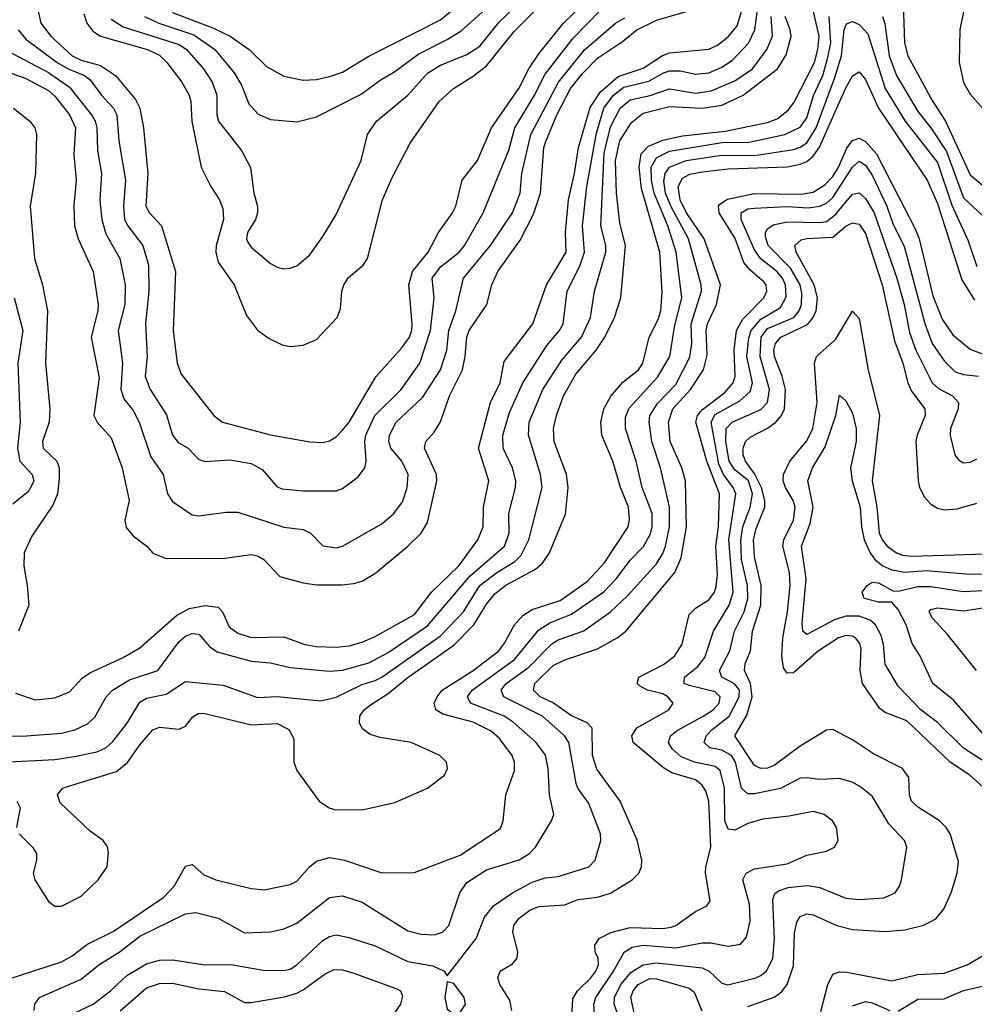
# Model space of a CAD drawing. Header units: inches. Extents: x 1308407 to 1441228, y 959628 to 1036311.
# Tile 458 of 656: x 1390942 to 1393863, y 983849 to 986861. Entities that reach past the tile are written whole.
import ezdxf

# ---------------------------------------------------------------- set-up
doc = ezdxf.new("R2010")
doc.units = ezdxf.units.IN
doc.header["$MEASUREMENT"] = 0
doc.layers.add('B3998', color=7, linetype='Continuous')

msp = doc.modelspace()

# ---------------------------------------------------------------- linework, layer by layer
at = {"layer": 'B3998', "color": 5}
for points, elevation in [([(1391222, 986862), (1391258.4, 986838.4), (1391430, 986784.9), (1391452.3, 986770), (1391504.6, 986710), (1391530.9, 986670), (1391545.8, 986630), (1391545.4, 986570), (1391550.1, 986550), (1391620.5, 986460.5), (1391648.9, 986408.9), (1391658.9, 986330), (1391670.2, 986290), (1391670.2, 986270), (1391663.5, 986250), (1391639.6, 986210), (1391635.9, 986190), (1391639.8, 986179.8), (1391650, 986164.6), (1391710, 986115.2), (1391730, 986104), (1391750, 986099), (1391770, 986100.2), (1391790, 986108.1), (1391830, 986141.5), (1391870, 986197.4), (1391910, 986264.9), (1391987.3, 986430), (1392006.8, 986510), (1392034.1, 986550), (1392130, 986629.5), (1392190, 986697.6), (1392230, 986721.1), (1392310, 986754.6), (1392350, 986779.9), (1392407.9, 986852.1), (1392621.9, 987058.1)], 3540), ([(1391410, 986882.8), (1391535.2, 986835.2), (1391585.9, 986810), (1391643.9, 986770), (1391697.5, 986717.5), (1391750, 986687.9), (1391810, 986675.9), (1391850, 986677.9), (1391890, 986686.6), (1391930, 986700.1), (1392010, 986749.2), (1392230, 986860.3), (1392420.4, 987019.6)], 3580), ([(1390976.9, 986990), (1391006.6, 986850), (1391038.1, 986810), (1391102.7, 986750), (1391130, 986736.8), (1391190, 986720.7), (1391235.9, 986690), (1391296.6, 986616.6), (1391310.1, 986590), (1391321.6, 986530), (1391334.5, 986390), (1391328.1, 986290), (1391339.3, 986270), (1391375.7, 986230), (1391418.7, 986090), (1391411.4, 985910), (1391424.4, 985810), (1391436.1, 985776.1), (1391535.9, 985650), (1391563.1, 985630), (1391710, 985591.4), (1391830, 985569.4), (1391870, 985567.5), (1391890, 985572.8), (1391910, 985584.8), (1391930, 985605.1), (1391950, 985630.1), (1392031.6, 985768.4), (1392110, 985855.6), (1392134.7, 985890), (1392142, 985910), (1392143.1, 985930), (1392132.9, 986050), (1392143.6, 986090), (1392191.9, 986150), (1392223.7, 986210), (1392266.7, 986270), (1392276.6, 986290), (1392296.4, 986370), (1392342.5, 986430), (1392385.5, 986530), (1392469.6, 986650), (1392500.1, 986710), (1392530, 986756.1), (1392605.9, 986850), (1392690, 986931.2)], 3480), ([(1391323.7, 986870), (1391368.2, 986850), (1391474.6, 986814.6), (1391539.4, 986770), (1391598, 986698), (1391620.4, 986660.4), (1391643.7, 986603.7), (1391671.7, 986571.7), (1391710, 986555.1), (1391790, 986547.9), (1391850, 986564), (1391986.7, 986633.3), (1392044.6, 986675.4), (1392090, 986701.8), (1392163.3, 986756.7), (1392250, 986799.7), (1392292.9, 986827.1), (1392450, 986967.7)], 3560), ([(1391138.1, 986878.1), (1391147.4, 986850), (1391165.7, 986825.7), (1391190, 986810), (1391333.5, 986770), (1391370, 986752.1), (1391392.5, 986730), (1391438.4, 986670), (1391460.3, 986630), (1391465.9, 986610), (1391469.1, 986549.1), (1391497.7, 986410), (1391527, 986350), (1391553.2, 986310), (1391563.4, 986283.4), (1391565.7, 986250), (1391543.1, 986170), (1391542.1, 986150), (1391550, 986118.8), (1391598, 986050), (1391635.7, 985955.7), (1391670, 985911.5), (1391705.3, 985885.3), (1391745.7, 985865.7), (1391770, 985860.9), (1391810, 985865.2), (1391850, 985882.7), (1391913.1, 985950), (1391923.7, 985976.3), (1391927.8, 986030), (1391933.5, 986050), (1391948.3, 986071.7), (1391992.7, 986110), (1392006.3, 986130), (1392052.7, 986310), (1392081.7, 986378.3), (1392136.6, 986483.4), (1392225.2, 986610), (1392269.6, 986650.4), (1392330, 986688.3), (1392370, 986719.9), (1392455.4, 986824.6), (1392570, 986940.6)], 3520), ([(1390910.1, 984670.1), (1390950, 984669.7), (1391070, 984678.6), (1391111.3, 984688.7), (1391150, 984706.7), (1391172.7, 984727.3), (1391207.4, 984790), (1391226.4, 984810), (1391278.2, 984841.8), (1391364.8, 984870), (1391430, 984958.4), (1391450, 984974.6), (1391470, 984982.9), (1391490, 984981.1), (1391523.2, 984943.2), (1391546.7, 984926.7), (1391650, 984898.8), (1391710, 984893.3), (1391770, 984879.2), (1391890, 984867.8), (1391930, 984870.8), (1392010, 984893.4), (1392070, 984925.6), (1392190, 985006.5), (1392320.2, 985159.8), (1392425.8, 985250), (1392439.6, 985290), (1392438.3, 985350), (1392459.3, 985430), (1392459.9, 985450), (1392449.9, 985490), (1392421.3, 985550), (1392420.6, 985590), (1392440.8, 985659.2), (1392481.1, 985750), (1392555.4, 985864.6), (1392594.1, 985910), (1392604.8, 985930), (1392617.4, 986030), (1392655, 986105), (1392669.7, 986150), (1392663.9, 986230), (1392677.5, 986350), (1392706.7, 986513.3), (1392728.9, 986590), (1392758.4, 986630), (1392790, 986654.4), (1392867, 986673), (1392910, 986697.5), (1392930, 986703.8), (1392964.3, 986704.3), (1393010, 986693.9), (1393050, 986697.8), (1393090, 986715.4), (1393122.8, 986737.2), (1393171.5, 986788.5), (1393191, 986830), (1393204.7, 986930)], 3360), ([(1393644.5, 986910), (1393649.2, 986790), (1393659.5, 986750), (1393733.7, 986613.7), (1393774.8, 986550), (1393850, 986386.5), (1393916.9, 986330)], 3280), ([(1390830, 986728.5), (1390961.1, 986681.1), (1391030, 986644.3), (1391050, 986626.4), (1391095.1, 986570), (1391113.2, 986530), (1391108.1, 986448.1), (1391114.8, 986370), (1391107.5, 986292.5), (1391109.7, 986229.7), (1391120.8, 986190), (1391166.9, 986090), (1391182.4, 985990), (1391181.9, 985970), (1391161.2, 985890), (1391185.4, 985765.4), (1391168.9, 985650), (1391179.1, 985630), (1391222.1, 985582.1), (1391255.9, 985490), (1391276.8, 985390), (1391264.2, 985330), (1391267.9, 985307.9), (1391290, 985281.7), (1391331.3, 985250), (1391350, 985229.2), (1391390, 985212.8), (1391570, 985213.3), (1391650, 985224.4), (1391670, 985221), (1391689.7, 985209.7), (1391737.8, 985157.8), (1391810, 985137.8), (1391850, 985131.7), (1391927.9, 985132.1), (1391964.3, 985135.7), (1391990, 985143.6), (1392031.5, 985168.5), (1392130, 985250.8), (1392170.5, 985290), (1392190, 985322.8), (1392218.7, 985450), (1392217, 985470), (1392181.2, 985550), (1392184.9, 985570), (1392210, 985599), (1392230, 985631.1), (1392257.2, 985710), (1392296.8, 985790), (1392305.4, 985830), (1392309.9, 985890), (1392317.1, 985910), (1392371.2, 985990), (1392386.4, 986050), (1392404.9, 986090), (1392473.4, 986186.6), (1392514, 986266), (1392535.1, 986330), (1392546.2, 986470), (1392551.4, 986488.6), (1392585.6, 986570), (1392627.2, 986650), (1392663.6, 986696.4), (1392710, 986743), (1392786.1, 986793.9), (1392830.4, 986830), (1392890, 986859.6), (1393007.1, 986892.9)], 3420), ([(1390910, 983926.9), (1391070, 983978.7), (1391102.9, 983997.1), (1391150, 984032.9), (1391228.7, 984071.3), (1391383.3, 984176.7), (1391415.3, 984210), (1391450, 984271.8), (1391470, 984276.5), (1391505.4, 984245.4), (1391542, 984230), (1391650, 984203.1), (1391690, 984199.5), (1391770, 984215.1), (1391790, 984226), (1391829.3, 984270), (1391850, 984286.4), (1391890, 984297.6), (1391936.4, 984290), (1392050, 984250.8), (1392150, 984252), (1392290, 984305.3), (1392413.3, 984386.7), (1392421, 984410), (1392429.2, 984490), (1392456.3, 984563.7), (1392455.7, 984590), (1392448.4, 984610), (1392410, 984662.5), (1392384.8, 984684.8), (1392330, 984712.3), (1392236.6, 984736.6), (1392215.7, 984750), (1392210.4, 984770), (1392219.1, 984790), (1392235.2, 984810), (1392329.5, 984870), (1392407.6, 984930), (1392425.9, 984954.1), (1392455.8, 985010), (1392481.3, 985038.7), (1392510, 985056.4), (1392595.4, 985084.6), (1392678, 985142), (1392730, 985198.8), (1392803.6, 985310), (1392807.6, 985332.4), (1392804.4, 985370), (1392780.5, 985430), (1392756.8, 985510), (1392723.2, 985590), (1392719.9, 985630), (1392728.8, 985670), (1392750.7, 985709.3), (1392787.9, 985752.2), (1392834.9, 985790), (1392849, 985810), (1392868.2, 985890), (1392896, 985944), (1392904.1, 985970), (1392907.4, 986027.4), (1392900.8, 986150), (1392844.7, 986344.7), (1392837.4, 986410), (1392844, 986450), (1392866, 986474), (1392910, 986492.2), (1392970, 986505.3), (1393100, 986520), (1393230, 986545.8), (1393261.1, 986558.9), (1393294.7, 986585.3), (1393311.9, 986608.1), (1393373.9, 986730), (1393384.2, 986770), (1393387.6, 986810), (1393369.7, 986890)], 3280), ([(1390930, 984801), (1390990, 984780.1), (1391050, 984786.8), (1391095.2, 984804.8), (1391133.7, 984846.3), (1391156.8, 984863.2), (1391258.5, 984910), (1391310, 984939.3), (1391421.7, 985038.3), (1391460.4, 985059.6), (1391510, 985068.6), (1391550, 985063.4), (1391562.7, 985050), (1391583.6, 985003.6), (1391610, 984984.6), (1391650, 984971.3), (1391750, 984972.8), (1391814.6, 984950), (1391850, 984943.5), (1391910, 984941.3), (1391950, 984945.8), (1391990, 984956.5), (1392030, 984973.7), (1392150, 985041.5), (1392202.1, 985110), (1392285.3, 985190), (1392344.1, 985270), (1392360.6, 985310), (1392360.8, 985370), (1392377.4, 985450), (1392346, 985550), (1392383, 985690), (1392412.1, 985750), (1392424.3, 985815.7), (1392512.1, 985930), (1392554.4, 986050), (1392613.6, 986150), (1392612, 986210), (1392621, 986310), (1392639.8, 986390), (1392651.9, 986470), (1392687.5, 986592.5), (1392719.5, 986640.5), (1392772.9, 986687.1), (1392850, 986712.2), (1392908.8, 986751.2), (1392930, 986758.8), (1393050, 986770.4), (1393077.2, 986782.8), (1393110, 986808), (1393137.6, 986842.4), (1393151.6, 986888.4)], 3380), ([(1390937.5, 986830), (1390961.5, 986801.5), (1391056.7, 986730), (1391090.5, 986710.5), (1391140.4, 986690), (1391157.3, 986677.3), (1391192.3, 986630), (1391229.7, 986590), (1391239.9, 986570), (1391245.7, 986490), (1391265.6, 986370), (1391259.8, 986290), (1391263.2, 986250), (1391272.8, 986230), (1391319, 986170), (1391336.4, 986110), (1391337.1, 986030), (1391327.7, 985930), (1391332.1, 985830), (1391326.6, 985770), (1391341.8, 985730), (1391391.7, 985651.7), (1391410.1, 985590), (1391427.6, 985567.6), (1391457.5, 985550), (1391490, 985515), (1391510, 985508.9), (1391585.9, 985514.1), (1391650, 985503.4), (1391684.6, 985484.6), (1391730, 985432.1), (1391745.8, 985425.8), (1391810, 985419.5), (1391890, 985419.3), (1391910, 985419.7), (1391930, 985427.2), (1391977.9, 985462.1), (1391998.2, 985490), (1392002.5, 985510), (1391998.2, 985570), (1392001.4, 985590), (1392028.8, 985650), (1392109, 985730), (1392166.4, 985810), (1392198.7, 985910), (1392209.9, 986009.9), (1392204.6, 986070), (1392230, 986104.5), (1392286.3, 986150), (1392303.1, 986170), (1392359.7, 986270), (1392438.6, 986461.4), (1392457.2, 986530), (1392517.4, 986630), (1392550, 986694.1), (1392635.5, 986804.5), (1392719.5, 986890)], 3460), ([(1393830.1, 986890), (1393817.9, 986830), (1393816.4, 986730), (1393830, 986668.1), (1393850, 986633), (1393890, 986587.8)], 3320), ([(1390890.1, 984590.1), (1391050, 984598.2), (1391110, 984606.7), (1391178.5, 984621.5), (1391206, 984634), (1391227, 984653), (1391271.2, 984708.8), (1391310, 984773.4), (1391330, 984785.5), (1391390, 984797.7), (1391450, 984836.1), (1391565.2, 984825.2), (1391670, 984787.5), (1391730, 984790.9), (1391862.3, 984777.7), (1391910, 984788.4), (1391990, 984827.1), (1392030, 984839.9), (1392050.4, 984849.7), (1392230, 984976.4), (1392300.1, 985050), (1392350.3, 985130), (1392401.8, 985170), (1392457, 985203), (1392476.8, 985223.2), (1392499.4, 985270), (1392540.4, 985430), (1392535.2, 985470), (1392498.6, 985590), (1392500.5, 985630), (1392542.8, 985730), (1392601, 985819), (1392661, 985890), (1392688.3, 985950), (1392700.4, 986030), (1392735.6, 986150), (1392735.5, 986170), (1392720.4, 986230), (1392730, 986452.7), (1392750, 986532.5), (1392779.6, 986590), (1392810, 986615.9), (1392871.3, 986628.7), (1392930, 986649), (1393010, 986636.1), (1393057.4, 986642.6), (1393130, 986673.7), (1393183.6, 986710), (1393227.8, 986770), (1393244.8, 986810), (1393241.2, 986870)], 3340), ([(1390918, 986758), (1391030, 986699), (1391094.6, 986654.6), (1391162.3, 986570), (1391173, 986550), (1391178.5, 986530), (1391180.3, 986460.3), (1391192.7, 986390), (1391187.7, 986307.7), (1391193.2, 986250), (1391205.6, 986205.6), (1391248.8, 986130), (1391264.6, 986050), (1391263.9, 985990), (1391243.1, 985910), (1391256.5, 985810), (1391251.5, 985730), (1391261.2, 985701.2), (1391290, 985665.5), (1391308.2, 985630), (1391343.7, 985523.7), (1391380.8, 985470), (1391394.6, 985410), (1391410, 985387.3), (1391470, 985346.5), (1391490, 985342.9), (1391574.4, 985354.4), (1391610, 985354), (1391750, 985308.8), (1391810, 985301.3), (1391831.2, 985291.2), (1391870, 985251.2), (1391910, 985245.1), (1391930, 985250.2), (1392050, 985318.7), (1392087.2, 985350), (1392113.9, 985386.1), (1392127.2, 985430), (1392130.4, 985470), (1392110.9, 985510), (1392077.6, 985550), (1392071.7, 985570), (1392073.3, 985590), (1392093.8, 985630), (1392174.8, 985705.2), (1392229.6, 985790), (1392248.6, 985850), (1392255.2, 985910), (1392276.5, 985970), (1392299.9, 986070), (1392383, 986170), (1392450.3, 986270), (1392473.2, 986330), (1392478.9, 986390), (1392505.7, 986510), (1392590.5, 986670), (1392670, 986768.4), (1392764.7, 986850), (1392793.5, 986866.5)], 3440), ([(1390940.5, 984370), (1390981.1, 984330), (1390993.6, 984310), (1390993.6, 984290), (1390983.5, 984250), (1390988.7, 984230), (1391030, 984163.8), (1391050, 984148.8), (1391070, 984149.1), (1391130, 984179.7), (1391182.5, 984230), (1391209.8, 984270), (1391213.7, 984313.7), (1391211.1, 984331.1), (1391198, 984350), (1391158.3, 984378.3), (1391065.8, 984465.8), (1391058.2, 984490), (1391062.9, 984497.1), (1391074.3, 984510), (1391085.5, 984514.5), (1391238.5, 984561.5), (1391271.7, 984588.3), (1391310, 984642.4), (1391350, 984688.1), (1391370, 984697.2), (1391430, 984690.9), (1391450, 984699.7), (1391472, 984728), (1391490, 984739.3), (1391510, 984739), (1391650, 984703.6), (1391730, 984707.9), (1391765.5, 984690), (1391781.1, 984661.1), (1391780.9, 984590), (1391790, 984564.2), (1391858.9, 984470), (1391888.7, 984450), (1391905.3, 984445.3), (1391990, 984443.8), (1392090, 984466.2), (1392190.2, 984509.8), (1392241.5, 984550), (1392250.9, 984570), (1392248.5, 984590), (1392228.1, 984610), (1392140.4, 984650), (1392044.9, 984664.9), (1392014.1, 984674.1), (1391990, 984692.8), (1391981.6, 984710), (1391982.7, 984730), (1391996.3, 984750), (1392015.3, 984764.7), (1392070, 984799.6), (1392130.6, 984849.4), (1392270, 984947.5), (1392331.6, 985010), (1392370, 985073.3), (1392395.8, 985104.2), (1392430, 985130.9), (1392520.4, 985179.6), (1392541.3, 985198.8), (1392563.2, 985230), (1392612.2, 985347.8), (1392620.5, 985430), (1392614.9, 985470), (1392577.2, 985570), (1392575.6, 985610), (1392584.8, 985650), (1392606.4, 985710), (1392643.5, 985776.5), (1392705.7, 985850), (1392732.7, 985890), (1392762, 985950), (1392781.5, 986010), (1392796, 986170), (1392778.5, 986238.5), (1392767.8, 986330), (1392764.8, 986430), (1392777.8, 986490), (1392814.1, 986545.9), (1392850, 986575.1), (1392930, 986595.2), (1393030, 986589.6), (1393090, 986599.4), (1393155.7, 986630), (1393260.8, 986710), (1393286.9, 986753.1), (1393302.6, 986810), (1393299.8, 986830), (1393283.7, 986870)], 3320), ([(1390986.8, 983830), (1390988.5, 983850), (1391003.2, 983870), (1391130, 983925.6), (1391184.9, 983970), (1391250, 984010.1), (1391310, 984057.5), (1391450, 984125.9), (1391481, 984130), (1391550, 984112.1), (1391630, 984067.8), (1391710, 984070.8), (1391750, 984079.5), (1391790, 984097.5), (1391890, 984175.3), (1391930, 984180.7), (1391990, 984161.7), (1392130, 984073.3), (1392170, 984063.3), (1392210, 984061.8), (1392235.8, 984070), (1392254.9, 984090), (1392288.4, 984190), (1392310, 984222), (1392370, 984260.4), (1392470, 984290.5), (1392501.7, 984310), (1392520.4, 984330), (1392568.9, 984410), (1392576.5, 984430), (1392562.7, 984490), (1392559.2, 984570), (1392550.6, 984610.6), (1392522.7, 984650), (1392452.2, 984712.2), (1392424.5, 984730), (1392321.4, 984770), (1392312.4, 984790), (1392326.3, 984810), (1392455.8, 984904.2), (1392530, 984994.7), (1392564.2, 985015.8), (1392630, 985042.3), (1392729.3, 985110.7), (1392768.2, 985151.8), (1392810, 985207.7), (1392850.6, 985249.4), (1392872.3, 985287.7), (1392877.5, 985310), (1392877, 985350), (1392847, 985430), (1392827.8, 985510), (1392796, 985610), (1392795.2, 985644.8), (1392807.1, 985672.9), (1392893.2, 985766.8), (1392930.9, 985830), (1392946.8, 985926.8), (1392967.6, 986010), (1392950.7, 986150), (1392925.4, 986230), (1392883.3, 986330), (1392874.7, 986370), (1392874, 986410), (1392890, 986437.8), (1392930, 986458.3), (1393090, 986484.9), (1393174.3, 986485.7), (1393282.9, 986510), (1393330, 986531.6), (1393350, 986560.7), (1393370.9, 986629.1), (1393398.8, 986690), (1393415, 986745), (1393423.2, 986790), (1393418.5, 986870)], 3260), ([(1391087.9, 983812.1), (1391167.1, 983850), (1391219.9, 983890), (1391270, 983936.9), (1391330, 983973.2), (1391370, 983984.1), (1391410, 983984.9), (1391510, 983969.6), (1391589.1, 983970.9), (1391686.7, 983953.3), (1391750, 983952.3), (1391770, 983956.8), (1391790, 983969.5), (1391870, 984044.5), (1391890, 984056.9), (1391910, 984061.5), (1391950, 984053.8), (1392030, 984027.5), (1392130, 983980.1), (1392206.6, 983966.6), (1392240.7, 983950), (1392250, 983936), (1392339, 984050), (1392364, 984116), (1392392.2, 984150), (1392450, 984190.1), (1392510, 984222.4), (1392550, 984235.6), (1392590, 984240.4), (1392682.9, 984270), (1392702.7, 984290), (1392719.9, 984350), (1392719, 984370), (1392683, 984463), (1392649.7, 984509.7), (1392644.4, 984524.4), (1392622.3, 984650), (1392608.9, 984670), (1392541.2, 984730), (1392423.7, 984790), (1392415.4, 984810), (1392430.7, 984830), (1392499.5, 984880.5), (1392570, 984951.8), (1392590, 984963.9), (1392668.3, 984991.7), (1392750, 985049.6), (1392801.6, 985098.5), (1392890, 985196.6), (1392910, 985227.5), (1392918.2, 985250), (1392930.4, 985310), (1392930, 985370), (1392902.3, 985490), (1392876.6, 985570), (1392867.6, 985630), (1392870.2, 985649.8), (1392893.2, 985686.8), (1392950, 985744.7), (1392991.9, 985828.1), (1392998.6, 985870), (1392996.6, 985930), (1393028.1, 986030), (1393027.1, 986050), (1392988.4, 986190), (1392934.7, 986290), (1392918.1, 986330), (1392913, 986367), (1392916.6, 986390), (1392930, 986410.1), (1392980.7, 986430), (1393090, 986446.6), (1393190, 986444.8), (1393310, 986463.6), (1393330, 986470.3), (1393350, 986484.1), (1393378.5, 986530), (1393436.2, 986683.8), (1393456.4, 986750), (1393464.7, 986830), (1393471.6, 986848.4), (1393490, 986855), (1393510, 986846.2), (1393537.1, 986817.1), (1393590.4, 986650.4), (1393651.4, 986550), (1393750, 986424.2), (1393793.8, 986293.8), (1393843.8, 986183.8), (1393870, 986105.6)], 3240), ([(1393581.3, 986870), (1393589.3, 986849.3), (1393601.7, 986750), (1393624.1, 986690), (1393690, 986580.3), (1393730, 986529.7), (1393777.2, 986457.2), (1393830, 986315.4), (1393901.2, 986250)], 3260), ([(1392447.5, 983830), (1392442, 983862), (1392410.7, 983910), (1392404.8, 983930), (1392412.6, 983950), (1392450, 983973), (1392463.7, 983990), (1392466, 984010), (1392451.3, 984070), (1392454.1, 984090), (1392470, 984112.8), (1392502.9, 984137.1), (1392530, 984148.6), (1392610, 984152.9), (1392650, 984169.7), (1392710, 984177), (1392750, 984188.9), (1392816.2, 984230), (1392836.1, 984250), (1392844.2, 984270), (1392845.7, 984290), (1392831.6, 984351.6), (1392778.8, 984470), (1392707.9, 984567.9), (1392694.5, 984610), (1392693.2, 984693.2), (1392678.1, 984710), (1392630, 984731.7), (1392571.8, 984771.8), (1392534.8, 984790), (1392514, 984810), (1392518.3, 984830), (1392574.8, 984885.2), (1392610, 984903.1), (1392710, 984936.1), (1392770.5, 984969.5), (1392797.1, 984990), (1392946.3, 985170), (1392965.8, 985214.2), (1392981.8, 985310), (1392978.7, 985450), (1392967.9, 985490), (1392932.7, 985570), (1392927.2, 985630), (1392940.3, 985670), (1392994.3, 985730), (1393034.2, 985790), (1393045.4, 985834.6), (1393042.8, 985910), (1393046.3, 985930), (1393073.5, 985990), (1393086.3, 986050), (1393035.8, 986190), (1392981.8, 986270), (1392962.9, 986310), (1392956.2, 986350), (1392970, 986375.7), (1392992.3, 986387.7), (1393030, 986395.7), (1393110, 986404.1), (1393290, 986411), (1393330, 986418.4), (1393350, 986426.8), (1393370, 986443), (1393389.5, 986470.5), (1393470, 986652.5), (1393490, 986689), (1393510, 986701.2), (1393530, 986677.9), (1393570, 986590.5), (1393718.1, 986370), (1393750, 986298), (1393824.8, 986064.8), (1393863.2, 986003.2)], 3220), ([(1390923.9, 986590), (1390973.3, 986550), (1390988.5, 986530), (1390994.1, 986510), (1390991.1, 986391.1), (1390974.8, 986290), (1390987.4, 986130), (1391012, 986050), (1391027.1, 985970), (1391021.7, 985810), (1391034.4, 985670), (1391032.3, 985630), (1391011.7, 985570), (1391014.5, 985550), (1391056.3, 985510), (1391063.3, 985490), (1391063.1, 985456.9), (1391057.7, 985410), (1391043.9, 985376.1), (1390979.2, 985280.8), (1390956.4, 985230), (1390954.6, 985190), (1390965.6, 985130), (1390970.1, 985069.9), (1390938.8, 984990)], 3380), ([(1392631, 983810), (1392634, 983866), (1392649, 983890), (1392690, 983929.7), (1392704.4, 983950), (1392712.6, 983970), (1392712.4, 983990), (1392703.2, 984010), (1392701.5, 984030), (1392715, 984050), (1392751, 984069), (1392810, 984083.9), (1392910, 984081.2), (1392934.9, 984085.1), (1392950, 984090.6), (1393010, 984132.5), (1393044.2, 984150), (1393054.2, 984165.8), (1393040.1, 984250), (1393040.9, 984270), (1393056.9, 984330), (1393051, 984470), (1393041.2, 984501.2), (1393030, 984519.6), (1393010, 984535.7), (1392937.4, 984557.4), (1392912.3, 984572.3), (1392818.8, 984650), (1392814.9, 984670), (1392830, 984694.6), (1392928.4, 984750), (1392941.7, 984770), (1392924.9, 984790), (1392910, 984798.4), (1392862.7, 984810), (1392841.5, 984821.5), (1392831.2, 984830), (1392836.8, 984850), (1392911.6, 984888.4), (1392945.6, 984914.4), (1392969, 984951), (1392990, 985041), (1393010, 985060.6), (1393050, 985086.6), (1393067.5, 985110), (1393073.2, 985126.8), (1393076.5, 985163.5), (1393072.2, 985250), (1393079.6, 985310), (1393083.2, 985410), (1393044.2, 985510), (1393011.1, 985630), (1393016.2, 985650), (1393031.2, 985668.8), (1393099.9, 985720.1), (1393125.3, 985750), (1393130.9, 985770), (1393128.1, 985850), (1393134.7, 985910), (1393155, 985945), (1393218.6, 986010), (1393227.6, 986030), (1393225.5, 986050), (1393218.7, 986058.7), (1393175.7, 986095.7), (1393158, 986118), (1393131, 986191), (1393082.1, 986270), (1393079.9, 986290), (1393083.9, 986296.1), (1393107.9, 986312.1), (1393188.9, 986328.9), (1393333.3, 986326.7), (1393370, 986333.4), (1393404.9, 986355.1), (1393430, 986381.2), (1393447.5, 986410), (1393472.2, 986467.8), (1393490, 986491.6), (1393510, 986498.3), (1393530, 986488.1), (1393563.6, 986450), (1393681.3, 986221.3), (1393693.9, 986190), (1393735.6, 986015.6), (1393764.4, 985944.4), (1393796.6, 985896.6), (1393850, 985852.9), (1393924.5, 985824.5)], 3180), ([(1392703.1, 983790), (1392698.5, 983850), (1392705.1, 983870), (1392758.4, 983950), (1392791, 984009), (1392816.3, 984023.7), (1392850, 984029.8), (1392950, 984021.6), (1393030, 984036.6), (1393056.7, 984036.7), (1393110, 984027.1), (1393146.9, 984033.1), (1393165.9, 984054), (1393176.8, 984103.2), (1393175.1, 984155.1), (1393154.2, 984230), (1393165.2, 984250), (1393190, 984263.1), (1393290, 984278.9), (1393350, 984305.3), (1393410, 984317.8), (1393434.7, 984330), (1393446, 984350), (1393440.7, 984390), (1393428.7, 984410), (1393403, 984430), (1393370, 984438.8), (1393295.8, 984424.2), (1393215.1, 984415.1), (1393170, 984402.2), (1393130, 984381.5), (1393110, 984384.9), (1393099.8, 984410), (1393098.4, 984510), (1393084.7, 984564.7), (1393070, 984576.8), (1393007.1, 984590), (1392965.7, 984605.7), (1392938.4, 984630), (1392926.9, 984650), (1392933, 984670), (1392953.3, 984686.7), (1393033.2, 984730), (1393063.9, 984750), (1393082.5, 984770), (1393085, 984790), (1393070, 984804.7), (1392990, 984824.6), (1392975.5, 984830), (1392975.2, 984835.2), (1392975.6, 984850), (1393017.2, 984882.8), (1393038.3, 984910), (1393064.6, 984990), (1393112.2, 985070), (1393125, 985110), (1393111.9, 985270), (1393133.3, 985410), (1393125.4, 985430), (1393094.9, 985470), (1393081.5, 985501.5), (1393057.8, 985630), (1393070, 985653.1), (1393144.9, 985695.1), (1393176.7, 985723.3), (1393184.2, 985750), (1393166.5, 985830), (1393172.7, 985887.3), (1393179.9, 985910), (1393210, 985944.9), (1393270, 985980.5), (1393287.1, 986012.9), (1393285.1, 986050), (1393275.5, 986070), (1393258.9, 986090), (1393209.5, 986129.5), (1393190, 986156.4), (1393149.6, 986250), (1393149.9, 986270), (1393170, 986281.7), (1393190, 986284.6), (1393290, 986289.6), (1393354.6, 986285.4), (1393390, 986290.6), (1393410, 986299.4), (1393430, 986317), (1393490, 986409.7), (1393510, 986428.1), (1393530, 986415.3), (1393550, 986384.8), (1393594.8, 986290), (1393614, 986234), (1393648.4, 986168.4), (1393711.1, 985931.1), (1393733.7, 985870), (1393770, 985817.2), (1393803.9, 985783.9), (1393830, 985775.7), (1393875.3, 985770)], 3160), ([(1392775.1, 983810), (1392761.3, 983850), (1392762.4, 983870), (1392781.4, 983910), (1392812.8, 983947.2), (1392850, 983969.6), (1392890, 983976), (1393030, 983960.8), (1393051.4, 983950), (1393090, 983913.7), (1393108.9, 983908.9), (1393191.2, 983928.8), (1393210, 983937.1), (1393227.9, 983952.1), (1393246.6, 983990), (1393250.9, 984049.1), (1393246.2, 984170), (1393252.4, 984187.6), (1393263.6, 984196.4), (1393293.2, 984206.8), (1393352.7, 984212.7), (1393390, 984206), (1393470, 984173.4), (1393509.9, 984170.1), (1393585.6, 984174.4), (1393620.5, 984190), (1393633.7, 984210), (1393639.7, 984230), (1393656.2, 984330), (1393648.9, 984350), (1393600.9, 984400.9), (1393550, 984486.2), (1393514.3, 984514.3), (1393488.9, 984528.9), (1393450, 984539.9), (1393390, 984537.1), (1393350, 984542.2), (1393330, 984540.6), (1393270, 984509.5), (1393190, 984493.3), (1393170, 984493.3), (1393150, 984510), (1393132.3, 984590), (1393119.9, 984610), (1393090, 984626), (1393053.8, 984633.8), (1393036.4, 984650), (1393041.9, 984670), (1393060.9, 984690), (1393112.6, 984730), (1393143.2, 984790), (1393143.8, 984810), (1393138.5, 984818.5), (1393129.4, 984829.4), (1393089.9, 984850), (1393083.6, 984870), (1393114.5, 984930), (1393128.8, 984990), (1393158.3, 985050), (1393170, 985090), (1393169.1, 985130), (1393150.9, 985210), (1393147.9, 985270), (1393154.3, 985310), (1393176.5, 985370), (1393183.6, 985410), (1393171.8, 985450), (1393130, 985484.3), (1393113.2, 985510), (1393102, 985570), (1393103.9, 985610), (1393122.1, 985630), (1393210, 985668.6), (1393229.9, 985690), (1393236.4, 985730), (1393207.7, 985830), (1393210.6, 985890), (1393230, 985916.1), (1393310.3, 985950), (1393327.3, 985970), (1393334.1, 985990), (1393335.4, 986024.6), (1393330, 986050), (1393300.4, 986100.4), (1393232.1, 986170), (1393223.6, 986196.4), (1393223.5, 986210), (1393230, 986220.7), (1393246.9, 986233.1), (1393290, 986242.3), (1393390, 986240.2), (1393410, 986243.9), (1393436.5, 986263.5), (1393490, 986326.8), (1393510, 986331.1), (1393530, 986313.8), (1393555.9, 986270), (1393625.3, 986070), (1393648.5, 985990), (1393664, 985904), (1393683.3, 985850), (1393733.5, 985750), (1393752.6, 985732.6), (1393796, 985710), (1393813.8, 985690), (1393813.2, 985670), (1393790.2, 985610.2), (1393788.5, 985588.5), (1393803.2, 985530), (1393814.1, 985514.1), (1393830, 985505.2), (1393850, 985507.7), (1393870, 985517.7)], 3140), ([(1393170, 983842.8), (1393250, 983871.3), (1393272.4, 983887.6), (1393290, 983909.5), (1393310, 983967.2), (1393312.6, 984067.4), (1393319.7, 984100.3), (1393330, 984118), (1393350, 984125.4), (1393370, 984122.7), (1393442.2, 984090), (1393490, 984078.1), (1393590, 984072), (1393650, 984076.5), (1393708.7, 984091.3), (1393744.4, 984110), (1393770, 984142.4), (1393792.8, 984192.8), (1393809.8, 984250), (1393814, 984286), (1393788.6, 984370), (1393776.8, 984390), (1393756.5, 984410), (1393691.4, 984451.4), (1393670.6, 984470), (1393664.1, 984490), (1393662.5, 984542.5), (1393642.9, 984570), (1393554.7, 984614.7), (1393490, 984658.1), (1393430, 984689.8), (1393410, 984687.9), (1393330, 984638.3), (1393250, 984579), (1393230, 984571.3), (1393209.9, 984569.9), (1393190, 984579.3), (1393130.3, 984670), (1393166.3, 984733.7), (1393182.9, 984790), (1393177.8, 984830), (1393159.5, 984870), (1393161.7, 984890), (1393177.5, 984930), (1393183.8, 984990), (1393210, 985070), (1393210.4, 985130.4), (1393190, 985217.7), (1393187.5, 985270), (1393195.4, 985304.6), (1393221.6, 985370), (1393221.6, 985390), (1393211.6, 985430), (1393190.9, 985470.9), (1393162.4, 985510), (1393155.3, 985530), (1393155.2, 985550), (1393162.6, 985570), (1393176.7, 985583.3), (1393230, 985611.1), (1393255.6, 985630), (1393272.9, 985650), (1393281.8, 985670), (1393284.6, 985730), (1393274.8, 985770), (1393251.4, 985830), (1393249.2, 985850), (1393254, 985870), (1393270.4, 985890), (1393351.9, 985928.1), (1393370.1, 985949.9), (1393378.7, 985970), (1393382.7, 986010), (1393372.8, 986050), (1393317.6, 986150), (1393314.1, 986165.9), (1393313.5, 986170), (1393333.1, 986186.9), (1393350, 986191.5), (1393430, 986195.3), (1393470, 986228.9), (1393490, 986239.1), (1393510, 986235), (1393530, 986206.9), (1393580.5, 986050), (1393618, 985878), (1393643.9, 985810), (1393659.7, 985750), (1393670, 985724.5), (1393711.2, 985670), (1393712.5, 985650), (1393687.6, 985590), (1393683.9, 985570), (1393690.7, 985450), (1393695.3, 985430), (1393710, 985400.7), (1393730, 985379), (1393750, 985366.4), (1393770, 985361), (1393810, 985364.4), (1393870, 985381.6)], 3120), ([(1390925.6, 986010), (1390951.6, 985910), (1390936.8, 985810), (1390943.4, 985630), (1390935.3, 985550), (1390943.1, 985510), (1390980.6, 985470), (1390985.5, 985450), (1390970, 985418.5), (1390921.2, 985378.8)], 3360), ([(1393890, 984513.2), (1393849.4, 984550), (1393789.2, 984590), (1393655.7, 984715.7), (1393590, 984741.8), (1393574.1, 984754.1), (1393520.6, 984830), (1393513.6, 984870), (1393516.5, 984936.5), (1393512.9, 984952.9), (1393499.1, 984970), (1393490, 984975.2), (1393470, 984976.8), (1393447.5, 984970), (1393386.1, 984930), (1393310, 984863.1), (1393290, 984862.1), (1393278.7, 984878.7), (1393274.1, 984914.1), (1393277.1, 984970), (1393291.3, 985050), (1393299.4, 985130), (1393297.2, 985170), (1393276.7, 985250), (1393279.7, 985270), (1393309.4, 985330), (1393314.6, 985370), (1393308.7, 985390), (1393284.6, 985430), (1393277.5, 985450), (1393278.7, 985470), (1393298.1, 985510), (1393350, 985572.5), (1393368.4, 985610), (1393382.4, 985690), (1393373.9, 985810), (1393380.1, 985830), (1393437.5, 985882.5), (1393490, 985969.2), (1393510, 985946.5), (1393537.7, 985790), (1393573, 985650), (1393550.1, 985450.1), (1393564.2, 985370), (1393571.4, 985291.4), (1393580.4, 985270), (1393595.7, 985250), (1393624.6, 985230), (1393643.3, 985223.3), (1393670, 985219.3), (1393930, 985228)], 3080), ([(1393916.5, 984576.5), (1393830, 984632.7), (1393750, 984711.1), (1393699.5, 984750), (1393630, 984822.4), (1393590, 984889.6), (1393585.2, 984950), (1393577.4, 984977.4), (1393559.9, 985010), (1393544.2, 985024.2), (1393510, 985035.8), (1393470, 985035.8), (1393435.1, 985024.9), (1393350, 984979.9), (1393337.8, 984990), (1393336.2, 985016.2), (1393348.3, 985150), (1393333.6, 985250), (1393360.4, 985319.6), (1393369.2, 985370), (1393352.9, 985450), (1393367.4, 985490), (1393406.2, 985553.8), (1393438.5, 985650), (1393450, 985712.7), (1393470, 985694.8), (1393490, 985657.3), (1393501.2, 985610), (1393501.6, 985570), (1393483.7, 985490), (1393489.3, 985450), (1393513.9, 985370), (1393517.4, 985310), (1393525.5, 985270), (1393543.8, 985230), (1393558.5, 985210), (1393583, 985190), (1393610, 985178.3), (1393650, 985171.2), (1393715.8, 985175.8), (1393850, 985164.9), (1393950, 985166)], 3060), ([(1393895, 984670), (1393798.9, 984778.9), (1393736.2, 984830), (1393696, 984916), (1393672.7, 984952.7), (1393653.9, 985010), (1393630, 985056.4), (1393610, 985078.9), (1393570, 985078.7), (1393525.6, 985090), (1393519.7, 985110), (1393534.5, 985130), (1393550, 985140.2), (1393570, 985138), (1393613.4, 985113.4), (1393630, 985112.4), (1393690, 985126.5), (1393730, 985126.8), (1393830, 985111.2), (1393910, 985115.3)], 3040), ([(1393869, 984870), (1393780.4, 984980.4), (1393734.4, 985030), (1393724.4, 985050), (1393730, 985056.2), (1393750, 985061.7), (1393830, 985052.7), (1393890, 985061.7)], 3020), ([(1390934, 984470), (1390943.9, 984450), (1390932.6, 984390)], 3320), ([(1393392.8, 983827.2), (1393414.5, 983910), (1393430, 983941.3), (1393450, 983948.4), (1393472.4, 983947.6), (1393610, 983921.3), (1393690, 983939.9), (1393770, 983944.1), (1393841.2, 983970), (1393890, 983998.4)], 3080), ([(1391250, 983828.6), (1391330, 983899.3), (1391370, 983913.1), (1391410, 983914), (1391490, 983896), (1391568.5, 983888.5), (1391630, 983854.1), (1391650, 983854.1), (1391752.3, 983872.3), (1391790, 983883.5), (1391810, 983893.3), (1391877.3, 983942.7), (1391904.6, 983955.4), (1391930, 983954.7), (1391964.6, 983944.6), (1392096.4, 983896.4), (1392107.2, 983890), (1392113.7, 983873.7), (1392106.9, 983850), (1392066.3, 983790)], 3220), ([(1392829.4, 983790.6), (1392812, 983870), (1392819.4, 983890), (1392834.2, 983910), (1392870, 983927.5), (1392890, 983927.2), (1392990, 983898.5), (1393005.8, 983885.8), (1393029.1, 983829.1)], 3120), ([(1393630, 983828.5), (1393690, 983864.6), (1393770, 983866.2), (1393830, 983891.6), (1393909.9, 983910.1)], 3060), ([(1393490, 983844.4), (1393530, 983857.9), (1393550, 983854), (1393604.2, 983830)], 3060)]:
    msp.add_lwpolyline(points, dxfattribs=dict(at, elevation=elevation))
at = {"layer": 'B3998', "color": 5, "elevation": 3240}
msp.add_lwpolyline([(1392250, 983918), (1392242.8, 983870), (1392250, 983834), (1392270, 983819.5), (1392290, 983824.2), (1392306.3, 983850), (1392302, 983870), (1392270, 983913.2)], close=True, dxfattribs=at)

doc.saveas('drawing.dxf')
